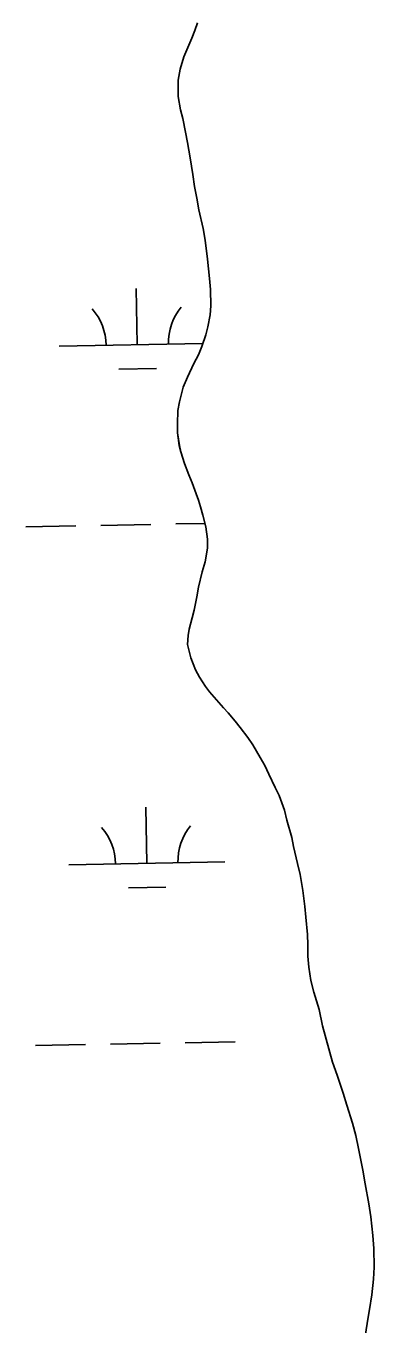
# Model space of a CAD drawing. Extents: x 3925854 to 3964121, y 224593 to 250589.
# Drawn here: x 3949943 to 3950166, y 231455 to 232288 of the extents above; entities that cross this region are included whole.
import ezdxf

# ---------------------------------------------------------------- set-up
doc = ezdxf.new("R2010")
doc.units = 0
doc.layers.add('V-TOPO-SHOR', color=7, linetype='Continuous')
doc.layers.add('V-WETL-SWMP', color=7, linetype='Continuous')

msp = doc.modelspace()

# ---------------------------------------------------------------- linework, layer by layer
at = {"layer": 'V-TOPO-SHOR'}
for points in [[(3950039.605, 232032.615), (3950039.955, 232041.17), (3950040.903, 232046.615), (3950043.39, 232056.149), (3950046.083, 232062.379), (3950050.128, 232071.142), (3950053.017, 232076.79), (3950055.325, 232082.242), (3950057.822, 232089.638), (3950059.159, 232094.696), (3950060.486, 232102.476), (3950061.043, 232108.309), (3950060.806, 232118.609), (3950060.191, 232125.797), (3950058.973, 232138.036), (3950057.363, 232150.273), (3950056.165, 232157.846), (3950053.392, 232169.69), (3950051.999, 232177.263), (3950050.607, 232184.837), (3950049.409, 232192.41), (3950047.807, 232203.093), (3950046.015, 232212.997), (3950044.821, 232219.6), (3950043.033, 232228.336), (3950041.649, 232233.966), (3950040.057, 232242.511), (3950040.012, 232252.812), (3950041.342, 232260.009), (3950043.641, 232267.791), (3950045.565, 232272.27), (3950048.835, 232279.864), (3950050.758, 232284.73), (3950052.487, 232289.596)], [(3950160.095, 231448.741), (3950161.608, 231458.464), (3950162.552, 231464.688), (3950164.068, 231474.023), (3950165.188, 231484.134), (3950165.545, 231491.908), (3950165.493, 231503.764), (3950164.875, 231512.118), (3950163.462, 231524.16), (3950162.26, 231532.317), (3950159.874, 231545.136), (3950158.475, 231554.069), (3950155.694, 231567.854), (3950153.908, 231576.204), (3950151.737, 231584.163), (3950148.188, 231595.615), (3950145.822, 231603.379), (3950141.884, 231615.022), (3950138.935, 231623.171), (3950132.615, 231646.465), (3950130.432, 231656.95), (3950127.079, 231668.208), (3950125.105, 231675.585), (3950123.706, 231684.129), (3950123.094, 231691.123), (3950123.063, 231698.508), (3950123.032, 231705.115), (3950121.82, 231716.189), (3950121.207, 231722.988), (3950119.995, 231733.284), (3950118.203, 231743.577), (3950116.618, 231750.565), (3950114.044, 231761.437), (3950112.854, 231767.264), (3950109.696, 231778.522), (3950108.113, 231784.928), (3950104.768, 231794.242), (3950102.22, 231799.284), (3950098.102, 231807.816), (3950095.55, 231813.442), (3950092.613, 231818.677), (3950087.913, 231826.82), (3950084.784, 231831.471), (3950079.705, 231837.861), (3950076.577, 231841.93), (3950072.084, 231847.156), (3950069.155, 231850.448), (3950064.662, 231855.482), (3950060.171, 231860.71), (3950057.629, 231864.198), (3950053.716, 231870.205), (3950051.17, 231874.858), (3950048.221, 231882.425), (3950046.046, 231891.162), (3950046.41, 231896.798), (3950047.17, 231900.884), (3950049.081, 231908.082), (3950050.42, 231913.141), (3950051.94, 231921.697), (3950053.079, 231927.729), (3950055.563, 231937.649), (3950057.283, 231944.072), (3950058.801, 231952.823), (3950058.774, 231958.654), (3950057.769, 231966.616), (3950055.794, 231973.993), (3950054.41, 231979.431), (3950053.032, 231983.504), (3950051.653, 231987.774), (3950049.095, 231994.76), (3950046.937, 231999.804), (3950044.184, 232007.177), (3950041.821, 232014.552), (3950040.832, 232018.629), (3950039.629, 232026.787), (3950039.605, 232032.615)]]:
    msp.add_lwpolyline(points, dxfattribs=at)
at = {"layer": 'V-WETL-SWMP'}
for p, q in [((3950052.487, 232289.596), (3950050.759, 232284.73)), ((3950048.836, 232279.863), (3950045.565, 232272.27)), ((3950050.759, 232284.73), (3950048.836, 232279.863)), ((3950045.565, 232272.27), (3950043.641, 232267.791)), ((3950043.641, 232267.791), (3950041.342, 232260.008)), ((3950041.342, 232260.008), (3950040.013, 232252.811)), ((3950040.013, 232252.811), (3950040.058, 232242.511)), ((3950040.058, 232242.511), (3950041.649, 232233.967)), ((3950041.649, 232233.967), (3950043.034, 232228.337)), ((3950043.034, 232228.337), (3950044.821, 232219.599)), ((3950044.821, 232219.599), (3950046.016, 232212.996)), ((3950046.016, 232212.996), (3950047.807, 232203.092)), ((3950047.807, 232203.092), (3950049.408, 232192.41)), ((3950049.408, 232192.41), (3950050.607, 232184.836)), ((3950050.607, 232184.836), (3950052, 232177.263)), ((3950052, 232177.263), (3950053.393, 232169.689)), ((3950053.393, 232169.689), (3950056.166, 232157.846)), ((3950056.166, 232157.846), (3950057.364, 232150.272)), ((3950057.364, 232150.272), (3950058.972, 232138.035)), ((3950058.972, 232138.035), (3950060.191, 232125.797)), ((3950060.191, 232125.797), (3950060.805, 232118.608)), ((3950013.894, 232083.344), (3950013.239, 232119.338)), ((3950060.805, 232118.608), (3950061.044, 232108.309)), ((3950061.044, 232108.309), (3950060.486, 232102.476)), ((3950060.486, 232102.476), (3950059.159, 232094.697)), ((3950057.821, 232089.638), (3950055.326, 232082.242)), ((3950059.159, 232094.697), (3950057.821, 232089.638)), ((3949963.902, 232082.435), (3950055.956, 232084.108)), ((3950055.326, 232082.242), (3950053.018, 232076.791)), ((3950053.018, 232076.791), (3950050.127, 232071.142)), ((3950002.176, 232067.697), (3950026.173, 232068.133)), ((3950050.127, 232071.142), (3950046.083, 232062.379)), ((3950043.389, 232056.148), (3950040.904, 232046.615)), ((3950046.083, 232062.379), (3950043.389, 232056.148)), ((3950040.904, 232046.615), (3950039.956, 232041.169)), ((3950039.956, 232041.169), (3950039.604, 232032.616)), ((3950039.604, 232032.616), (3950039.629, 232026.786)), ((3950039.629, 232026.786), (3950040.831, 232018.629)), ((3950040.831, 232018.629), (3950041.82, 232014.552)), ((3950041.82, 232014.552), (3950044.184, 232007.177)), ((3950044.184, 232007.177), (3950046.937, 231999.804)), ((3950046.937, 231999.804), (3950049.096, 231994.76)), ((3950049.096, 231994.76), (3950051.653, 231987.775)), ((3950051.653, 231987.775), (3950053.032, 231983.505)), ((3950053.032, 231983.505), (3950054.41, 231979.43)), ((3950054.41, 231979.43), (3950055.794, 231973.994)), ((3950055.794, 231973.994), (3950057.769, 231966.617)), ((3949942.597, 231966.596), (3949974.591, 231967.178)), ((3949990.589, 231967.469), (3950022.583, 231968.051)), ((3950038.581, 231968.341), (3950057.217, 231968.68)), ((3950057.769, 231966.617), (3950058.775, 231958.654)), ((3950058.775, 231958.654), (3950058.801, 231952.823)), ((3950058.801, 231952.823), (3950057.284, 231944.071)), ((3950057.284, 231944.071), (3950055.562, 231937.65)), ((3950055.562, 231937.65), (3950053.079, 231927.728)), ((3950051.939, 231921.698), (3950050.421, 231913.141)), ((3950053.079, 231927.728), (3950051.939, 231921.698)), ((3950049.082, 231908.082), (3950047.17, 231900.883)), ((3950050.421, 231913.141), (3950049.082, 231908.082)), ((3950046.41, 231896.798), (3950046.046, 231891.161)), ((3950047.17, 231900.883), (3950046.41, 231896.798)), ((3950046.046, 231891.161), (3950048.221, 231882.425)), ((3950048.221, 231882.425), (3950051.169, 231874.858)), ((3950051.169, 231874.858), (3950053.716, 231870.205)), ((3950053.716, 231870.205), (3950057.629, 231864.197)), ((3950057.629, 231864.197), (3950060.17, 231860.71)), ((3950060.17, 231860.71), (3950064.663, 231855.482)), ((3950064.663, 231855.482), (3950069.155, 231850.448)), ((3950069.155, 231850.448), (3950072.084, 231847.157)), ((3950072.084, 231847.157), (3950076.577, 231841.929)), ((3950076.577, 231841.929), (3950079.704, 231837.861)), ((3950079.704, 231837.861), (3950084.784, 231831.47)), ((3950084.784, 231831.47), (3950087.914, 231826.819)), ((3950087.914, 231826.819), (3950092.613, 231818.677)), ((3950092.613, 231818.677), (3950095.551, 231813.442)), ((3950095.551, 231813.442), (3950098.102, 231807.817)), ((3950098.102, 231807.817), (3950102.22, 231799.284)), ((3950102.22, 231799.284), (3950104.768, 231794.242)), ((3950104.768, 231794.242), (3950108.112, 231784.928)), ((3950019.942, 231750.724), (3950019.288, 231786.718)), ((3950108.112, 231784.928), (3950109.695, 231778.521)), ((3950109.695, 231778.521), (3950112.853, 231767.263)), ((3950112.853, 231767.263), (3950114.044, 231761.438)), ((3950114.044, 231761.438), (3950116.618, 231750.565)), ((3949969.95, 231749.815), (3950069.934, 231751.633)), ((3950116.618, 231750.565), (3950118.203, 231743.576)), ((3950118.203, 231743.576), (3950119.996, 231733.283)), ((3950008.225, 231735.077), (3950032.221, 231735.513)), ((3950119.996, 231733.283), (3950121.207, 231722.988)), ((3950121.207, 231722.988), (3950121.819, 231716.189)), ((3950121.819, 231716.189), (3950123.033, 231705.116)), ((3950123.033, 231705.116), (3950123.062, 231698.509)), ((3950123.062, 231698.509), (3950123.094, 231691.124)), ((3950123.094, 231691.124), (3950123.707, 231684.13)), ((3950123.707, 231684.13), (3950125.104, 231675.585)), ((3950125.104, 231675.585), (3950127.08, 231668.208)), ((3950127.08, 231668.208), (3950130.432, 231656.951)), ((3950130.432, 231656.951), (3950132.615, 231646.465)), ((3950132.615, 231646.465), (3950138.935, 231623.171)), ((3949948.645, 231633.976), (3949980.639, 231634.558)), ((3949996.637, 231634.849), (3950028.631, 231635.431)), ((3950044.629, 231635.721), (3950076.624, 231636.303)), ((3950138.935, 231623.171), (3950141.885, 231615.022)), ((3950141.885, 231615.022), (3950145.823, 231603.378)), ((3950145.823, 231603.378), (3950148.188, 231595.614)), ((3950148.188, 231595.614), (3950151.736, 231584.163)), ((3950151.736, 231584.163), (3950153.908, 231576.204)), ((3950153.908, 231576.204), (3950155.693, 231567.855)), ((3950155.693, 231567.855), (3950158.474, 231554.069)), ((3950158.474, 231554.069), (3950159.873, 231545.135)), ((3950159.873, 231545.135), (3950162.26, 231532.318)), ((3950162.26, 231532.318), (3950163.462, 231524.161)), ((3950163.462, 231524.161), (3950164.874, 231512.118)), ((3950164.874, 231512.118), (3950165.493, 231503.764)), ((3950165.493, 231503.764), (3950165.544, 231491.909)), ((3950165.544, 231491.909), (3950165.189, 231484.134)), ((3950165.189, 231484.134), (3950164.067, 231474.023)), ((3950164.067, 231474.023), (3950162.553, 231464.688)), ((3950162.553, 231464.688), (3950161.608, 231458.464)), ((3950161.608, 231458.464), (3950160.095, 231448.741))]:
    msp.add_line(p, q, dxfattribs=at)
for centre, start, end in [((3949958.652, 232082.814), 0.269879, 41.813537), ((3950069.119, 232084.823), 140.269876, 181.813534), ((3949964.7, 231750.194), 0.269879, 41.813537), ((3950075.167, 231752.203), 140.269876, 181.813534)]:
    msp.add_arc(centre, 35.246, start, end, dxfattribs=at)

doc.saveas('drawing.dxf')
